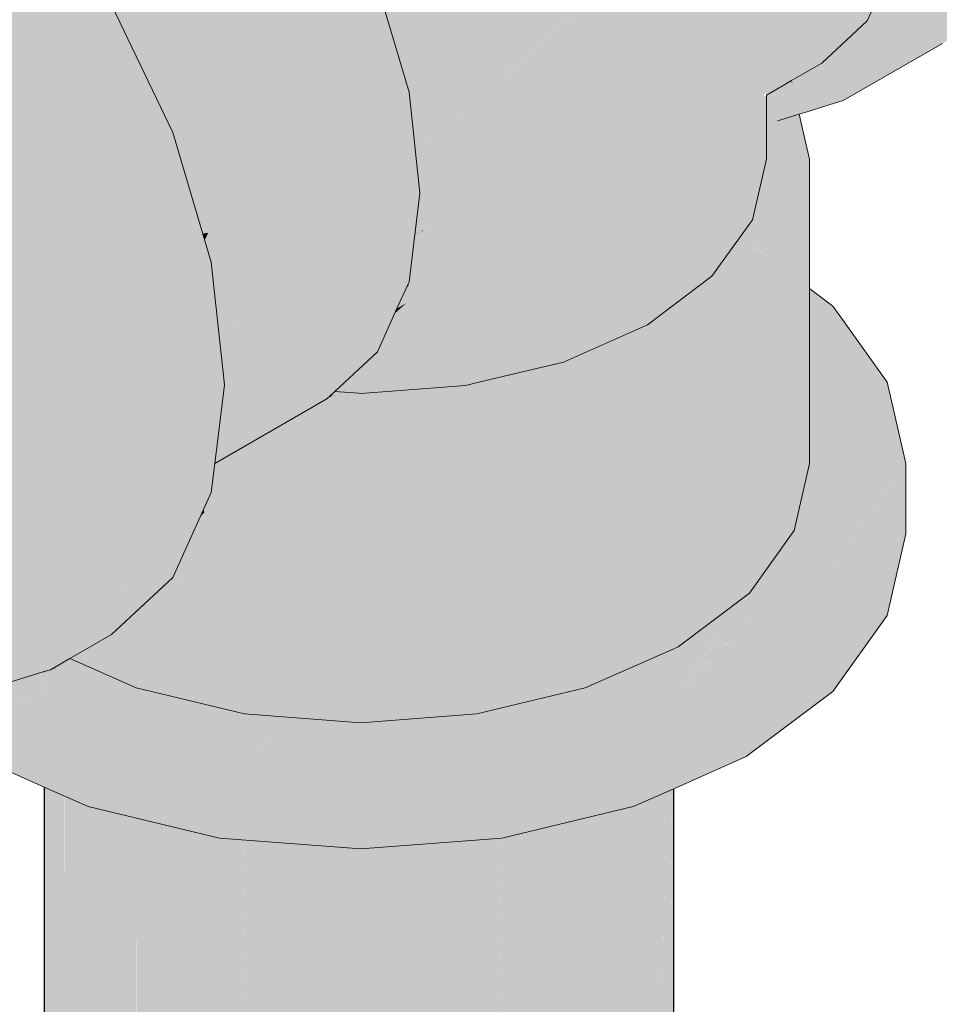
# Model space of a CAD drawing. Header units: millimetres. Extents: x 2 to 902, y -447 to 199.
# Tile 354 of 656: x 73.496 to 73.673, y 91.607 to 91.797. Entities that reach past the tile are written whole.
import ezdxf

# ---------------------------------------------------------------- set-up
doc = ezdxf.new("R2010")
doc.units = ezdxf.units.MM
doc.header["$MEASUREMENT"] = 0
doc.layers.add('AF-Condutos', color=4, linetype='Continuous', lineweight=25)
doc.layers.add('AF-Conexões', color=9, linetype='Continuous', lineweight=18)

msp = doc.modelspace()

# ---------------------------------------------------------------- hatches: boundary and pattern name
at = {"layer": 'AF-Condutos', "linetype": 'Continuous'}
for points in [[(73.60956, 90.38544), (73.60955, 90.40006), (73.60951, 90.49305), (73.60902, 91.67511), (73.60902, 90.49523), (73.60902, 90.40081), (73.60902, 90.49523), (73.60902, 91.67511), (73.5929, 90.56577), (73.58922, 91.66587), (73.59031, 90.57711), (73.59067, 90.57553), (73.59031, 90.57711), (73.59087, 90.4261), (73.60902, 90.38585), (73.59087, 90.4261), (73.59031, 90.57711), (73.58922, 91.66587), (73.57102, 90.66156), (73.58922, 90.58191), (73.57102, 90.66156), (73.58922, 90.42841), (73.59046, 90.42667), (73.59049, 90.39978), (73.59046, 90.42667), (73.58922, 90.42841), (73.57102, 90.66156), (73.56735, 90.45889), (73.58922, 90.40074), (73.56735, 90.45889), (73.56661, 90.41775), (73.56462, 90.30826), (73.58922, 90.31207), (73.60902, 90.32131), (73.62058, 90.33441), (73.62058, 90.37715), (73.62058, 90.38469), (73.62058, 90.44461), (73.62058, 90.33441), (73.62068, 90.44415), (73.62058, 91.68821), (73.61043, 90.48902), (73.60902, 91.67511), (73.60963, 90.49253), (73.60968, 90.39989), (73.60963, 90.49253), (73.60902, 91.67511), (73.60951, 90.49305), (73.60955, 90.40006)], [(73.56462, 90.30826), (73.58872, 91.63863), (73.56462, 91.658), (73.56462, 91.63287)], [(73.50026, 90.34542), (73.50413, 91.64675), (73.50026, 91.64847)], [(73.6219, 90.37616), (73.6219, 90.38286), (73.6219, 90.43883), (73.6219, 91.64816), (73.62184, 91.64813), (73.62068, 90.44415), (73.62063, 90.38463), (73.62062, 90.37712), (73.62058, 90.33441), (73.6219, 90.3491)], [(73.50036, 90.37785), (73.50038, 90.37757), (73.50425, 90.3309), (73.51813, 90.31856), (73.5192, 90.38618), (73.51919, 90.39173), (73.51813, 91.64246), (73.51813, 90.39093), (73.51813, 90.38571), (73.51813, 90.39093), (73.51813, 91.64246), (73.51782, 91.64253), (73.50476, 90.38087), (73.50475, 90.37979), (73.50425, 90.37957), (73.50475, 90.37979), (73.50475, 90.38086), (73.50425, 90.38048), (73.50131, 90.37827), (73.50425, 90.38048), (73.50475, 90.38086), (73.50425, 91.6467), (73.50413, 91.64675)], [(73.50426, 91.64578), (73.50475, 90.37979), (73.5178, 91.6407), (73.51782, 91.64253), (73.51719, 91.64269), (73.51696, 91.64274), (73.50875, 91.6447), (73.50426, 91.64669)], [(73.62022, 91.64616), (73.62023, 91.64742), (73.61409, 91.6447), (73.60905, 91.64349), (73.60905, 91.64247), (73.61043, 90.48902)], [(73.62068, 90.44415), (73.62184, 91.64813), (73.62058, 91.64757)], [(73.51815, 91.63984), (73.5192, 90.38618), (73.53905, 91.63745), (73.53907, 91.63825), (73.53855, 91.63829), (73.53415, 91.63862), (73.51815, 91.64245)], [(73.5929, 90.56577), (73.60856, 91.64338), (73.58931, 91.63877)], [(73.53907, 91.63825), (73.51813, 90.31856), (73.53948, 90.31056), (73.53948, 91.63822)], [(73.56415, 91.63635), (73.56415, 91.63676), (73.56142, 91.63655), (73.53948, 91.63822), (73.53948, 91.63489), (73.53948, 90.31056)], [(73.56415, 91.63676), (73.53948, 90.31056), (73.56462, 90.30826), (73.56462, 91.6368)]]:
    msp.add_hatch(color=151, dxfattribs=at).paths.add_polyline_path(points)
at = {"layer": 'AF-Conexões', "linetype": 'Continuous'}
for points in [[(73.67895, 91.79509), (73.67632, 91.79357), (73.6815, 91.79137), (73.68467, 91.79106), (73.68647, 91.79088), (73.69947, 91.78959), (73.69028, 91.79205), (73.68675, 91.79299), (73.69028, 91.79205), (73.69947, 91.78959), (73.69947, 91.79489), (73.69947, 91.80479), (73.69947, 91.78959), (73.70601, 91.7989), (73.71965, 91.81829), (73.71969, 91.81861), (73.71965, 91.81829), (73.71999, 91.81879), (73.726, 91.82733), (73.7302, 91.8333), (73.72599, 91.82742), (73.72587, 91.8286), (73.72015, 91.82239), (73.71324, 91.81489), (73.72015, 91.82239), (73.72587, 91.8286), (73.7258, 91.82922), (73.72587, 91.8286), (73.72599, 91.82742), (73.7302, 91.8333), (73.73165, 91.83537), (73.73671, 91.84257), (73.73074, 91.83846), (73.72522, 91.83466), (73.72037, 91.82418), (73.72522, 91.83466), (73.73074, 91.83846), (73.73671, 91.84257), (73.73045, 91.83941), (73.73671, 91.84257), (73.7342, 91.85102), (73.73281, 91.8557), (73.73253, 91.85449), (73.73281, 91.8557), (73.73237, 91.85718), (73.73158, 91.85648), (73.73182, 91.85597), (73.73214, 91.85531), (73.73236, 91.85485), (73.72969, 91.84199), (73.73236, 91.85485), (73.73214, 91.85531), (73.73182, 91.85597), (73.73158, 91.85648), (73.73131, 91.85484), (73.72819, 91.84701), (73.73131, 91.85484), (73.72803, 91.84758), (73.72533, 91.84163), (73.72464, 91.84008), (73.725, 91.83665), (73.72464, 91.84008), (73.7246, 91.84039), (73.72252, 91.8354), (73.7246, 91.84039), (73.72464, 91.84008), (73.72533, 91.84163), (73.72803, 91.84758), (73.73131, 91.85484), (73.72786, 91.84814), (73.73131, 91.85484), (73.73158, 91.85648), (73.73155, 91.85655), (73.72667, 91.85216), (73.72756, 91.84914), (73.72667, 91.85216), (73.72421, 91.84403), (73.72448, 91.84156), (73.72421, 91.84403), (73.72667, 91.85216), (73.73155, 91.85655), (73.73151, 91.85663), (73.73155, 91.85655), (73.73237, 91.85718), (73.72674, 91.87613), (73.7258, 91.86851), (73.72657, 91.86691), (73.7258, 91.86851), (73.72633, 91.8533), (73.72373, 91.85164), (73.72358, 91.85037), (73.72652, 91.85265), (73.72358, 91.85037), (73.72355, 91.85016), (73.72248, 91.84139), (73.72177, 91.8356), (73.72157, 91.83401), (73.72146, 91.83305), (73.72355, 91.85016), (73.72146, 91.8697), (73.72169, 91.8675), (73.72342, 91.85143), (73.72353, 91.85035), (73.72358, 91.85037), (73.72373, 91.85164), (73.72633, 91.8533), (73.7258, 91.86851), (73.72464, 91.85899), (73.7245, 91.85946), (73.72464, 91.85899), (73.7258, 91.86851), (73.72573, 91.86865), (73.7258, 91.86851), (73.72674, 91.87613), (73.72421, 91.87182), (73.72674, 91.87613), (73.71739, 91.90758), (73.72067, 91.87919), (73.72197, 91.86797), (73.72067, 91.87919), (73.71739, 91.90758), (73.72037, 91.87982), (73.71739, 91.90758), (73.71489, 91.91597), (73.7128, 91.89883), (73.71473, 91.89233), (73.7128, 91.89883), (73.71293, 91.89986), (73.71489, 91.91597), (73.70218, 91.93458), (73.71216, 91.90098), (73.70218, 91.93458), (73.69947, 91.93855), (73.70176, 91.91857), (73.7021, 91.91786), (73.70176, 91.91857), (73.70209, 91.91572), (73.70559, 91.9106), (73.70637, 91.90896), (73.70209, 91.91572), (73.70176, 91.91857), (73.69947, 91.93855), (73.69972, 91.92283), (73.69947, 91.93855), (73.69593, 91.93072), (73.6943, 91.92712), (73.69581, 91.9249), (73.69685, 91.92879), (73.69947, 91.92335), (73.69685, 91.92879), (73.69581, 91.9249), (73.69947, 91.91956), (73.69978, 91.91911), (73.70156, 91.80673), (73.71248, 91.89624), (73.71463, 91.89176), (73.71525, 91.89048), (73.71533, 91.89031), (73.70559, 91.9106), (73.69289, 91.92918), (73.64196, 91.89978), (73.65466, 91.88119), (73.64196, 91.89978), (73.69289, 91.92918), (73.6781, 91.94479), (73.61131, 91.92696), (73.61438, 91.92778), (73.6781, 91.94479), (73.66297, 91.95583), (73.66528, 91.95414), (73.66637, 91.95335), (73.66674, 91.95445), (73.66637, 91.95335), (73.67633, 91.94608), (73.67651, 91.94647), (73.67045, 91.95287), (73.67651, 91.94647), (73.67796, 91.94967), (73.67833, 91.95049), (73.6815, 91.95751), (73.67531, 91.95491), (73.67452, 91.95606), (73.6722, 91.95946), (73.66859, 91.95483), (73.6722, 91.95946), (73.67195, 91.95982), (73.66786, 91.9556), (73.67195, 91.95982), (73.6722, 91.95946), (73.67452, 91.95606), (73.67531, 91.95491), (73.6815, 91.95751), (73.69947, 91.93855), (73.71489, 91.91597), (73.73281, 91.8557), (73.73671, 91.84257), (73.7339, 91.85633), (73.73671, 91.84257), (73.69947, 91.78959), (73.71489, 91.79435), (73.73418, 91.82177), (73.71489, 91.79435), (73.72673, 91.80533), (73.71489, 91.79435), (73.72667, 91.80115), (73.73851, 91.81212), (73.74595, 91.82857), (73.74848, 91.84936), (73.73974, 91.85971), (73.73516, 91.85706), (73.73974, 91.85971), (73.73418, 91.86629), (73.72673, 91.89133), (73.73418, 91.86629), (73.73974, 91.85971), (73.74848, 91.84936), (73.74693, 91.86386), (73.74595, 91.87309), (73.73851, 91.89812), (73.72667, 91.92277), (73.71124, 91.94535), (73.69328, 91.9643), (73.68637, 91.96934), (73.68215, 91.96691), (73.68637, 91.96934), (73.67401, 91.97836), (73.65473, 91.98656), (73.63676, 91.98834), (73.62499, 91.98155), (73.64296, 91.97976), (73.62499, 91.98155), (73.63676, 91.98834), (73.62134, 91.98358), (73.60957, 91.97679), (73.66224, 91.97156), (73.6746, 91.96255), (73.67136, 91.96068), (73.66599, 91.95758), (73.66289, 91.96085), (73.66319, 91.95596), (73.66289, 91.96085), (73.66599, 91.95758), (73.67136, 91.96068), (73.6746, 91.96255), (73.6656, 91.96911), (73.66224, 91.97156), (73.6561, 91.96802), (73.6506, 91.96485), (73.64708, 91.96281), (73.65858, 91.95792), (73.65883, 91.95885), (73.66014, 91.96375), (73.65883, 91.95885), (73.65858, 91.95792), (73.66224, 91.95636), (73.66224, 91.96154), (73.66224, 91.95636), (73.64635, 91.96312), (73.63157, 91.96458), (73.63254, 91.96449), (73.63501, 91.96424), (73.64054, 91.9637), (73.64635, 91.96312), (73.64295, 91.96457), (73.64035, 91.96568), (73.63964, 91.96598), (73.63855, 91.96644), (73.63815, 91.96661), (73.63514, 91.96789), (73.63815, 91.96661), (73.63855, 91.96644), (73.63964, 91.96598), (73.64035, 91.96568), (73.64295, 91.96457), (73.64635, 91.96312), (73.64708, 91.96281), (73.64743, 91.96302), (73.66224, 91.97156), (73.65615, 91.97217), (73.64133, 91.97364), (73.63298, 91.96881), (73.64133, 91.97364), (73.61566, 91.97618), (73.6318, 91.96932), (73.62652, 91.96508), (73.6318, 91.96932), (73.61566, 91.97618), (73.60957, 91.97679), (73.62319, 91.96541), (73.60957, 91.97679), (73.60298, 91.96741), (73.60522, 91.96719), (73.60298, 91.96741), (73.59254, 91.95255), (73.59958, 91.95472), (73.59254, 91.95255), (73.59094, 91.94454), (73.5964, 91.94769), (73.61639, 91.95924), (73.61887, 91.96067), (73.58946, 91.94253), (73.58916, 91.9401), (73.58899, 91.93873), (73.58916, 91.9401), (73.58946, 91.94253), (73.58064, 91.93518), (73.58946, 91.94253), (73.61887, 91.96067), (73.58961, 91.94378), (73.56794, 91.93126), (73.5883, 91.93308), (73.58846, 91.93441), (73.5883, 91.93308), (73.59543, 91.93372), (73.62717, 91.91539), (73.6644, 91.8609), (73.67053, 91.84029), (73.67262, 91.82076), (73.6629, 91.79928), (73.66028, 91.79348), (73.66318, 91.79319), (73.66516, 91.79299), (73.66641, 91.79779), (73.67053, 91.80365), (73.71533, 91.81951), (73.67053, 91.80365), (73.66641, 91.79779), (73.66516, 91.79299), (73.6644, 91.7901), (73.66569, 91.79294), (73.66764, 91.79727), (73.67292, 91.79502), (73.66764, 91.79727), (73.66569, 91.79294), (73.66878, 91.79263), (73.66569, 91.79294), (73.6644, 91.7901), (73.6694, 91.79257), (73.6644, 91.7901), (73.66516, 91.79299), (73.66318, 91.79319), (73.66028, 91.79348), (73.66045, 91.79402), (73.6602, 91.79388), (73.65962, 91.79676), (73.6602, 91.79388), (73.66045, 91.79402), (73.66028, 91.79348), (73.66055, 91.79408), (73.66283, 91.79913), (73.6629, 91.79928), (73.66332, 91.80019), (73.66251, 91.79945), (73.66332, 91.80019), (73.66399, 91.80169), (73.67262, 91.82076), (73.66423, 91.80363), (73.66224, 91.79956), (73.66246, 91.7994), (73.66207, 91.79903), (73.66246, 91.7994), (73.66224, 91.79956), (73.66095, 91.80011), (73.66081, 91.79979), (73.65956, 91.79704), (73.65929, 91.79645), (73.65834, 91.79436), (73.65985, 91.79367), (73.65962, 91.79354), (73.65739, 91.79225), (73.65962, 91.79354), (73.65985, 91.79367), (73.65805, 91.7937), (73.65985, 91.79367), (73.65834, 91.79436), (73.65929, 91.79645), (73.65747, 91.79476), (73.65727, 91.79378), (73.65747, 91.79476), (73.6565, 91.79385), (73.65404, 91.79157), (73.6569, 91.79197), (73.65404, 91.79157), (73.6553, 91.79105), (73.6566, 91.79051), (73.6553, 91.79105), (73.65404, 91.79157), (73.65411, 91.79036), (73.65404, 91.79157), (73.65219, 91.78985), (73.65234, 91.78934), (73.65243, 91.78939), (73.65234, 91.78934), (73.65439, 91.78564), (73.65234, 91.78934), (73.65219, 91.78985), (73.65144, 91.78915), (73.65129, 91.78873), (73.65189, 91.78908), (73.65129, 91.78873), (73.64787, 91.77897), (73.65376, 91.78426), (73.64787, 91.77897), (73.65193, 91.78022), (73.65466, 91.78107), (73.67056, 91.79246), (73.67369, 91.7947), (73.67056, 91.79246), (73.65466, 91.78107), (73.67383, 91.79213), (73.67632, 91.79357), (73.70559, 91.81047), (73.70174, 91.80825), (73.70156, 91.80673), (73.70154, 91.80813), (73.69947, 91.80693), (73.69456, 91.8041)], [(73.6505, 91.78828), (73.65929, 91.79645), (73.64405, 91.78765), (73.65929, 91.79645), (73.66109, 91.8004), (73.66484, 91.80869), (73.66672, 91.82417), (73.65007, 91.81455), (73.66672, 91.82417), (73.66484, 91.84181), (73.65501, 91.83614), (73.63981, 91.82736), (73.63343, 91.82368), (73.63673, 91.8202), (73.63981, 91.82257), (73.65449, 91.83386), (73.63981, 91.82257), (73.63673, 91.8202), (73.63981, 91.81721), (73.65384, 91.831), (73.65177, 91.82199), (73.65166, 91.82152), (73.65177, 91.82199), (73.65384, 91.831), (73.63981, 91.81721), (73.63673, 91.8202), (73.63343, 91.82368), (73.66484, 91.84181), (73.65929, 91.86045), (73.65973, 91.859), (73.6613, 91.85628), (73.65995, 91.85909), (73.6613, 91.85628), (73.67053, 91.84029), (73.66569, 91.85657), (73.66357, 91.85967), (73.66309, 91.86037), (73.65654, 91.86995), (73.66309, 91.86037), (73.66357, 91.85967), (73.66569, 91.85657), (73.6644, 91.8609), (73.65511, 91.8745), (73.65641, 91.87014), (73.65511, 91.8745), (73.64653, 91.88706), (73.64508, 91.88918), (73.62717, 91.91539), (73.62746, 91.91248), (73.62717, 91.91539), (73.6267, 91.9136), (73.62565, 91.9097), (73.63658, 91.82035), (73.6279, 91.90806), (73.62799, 91.90723), (73.62805, 91.90716), (73.62796, 91.90801), (73.62749, 91.91245), (73.62805, 91.90716), (73.62943, 91.90571), (73.62805, 91.91162), (73.62943, 91.90571), (73.62964, 91.90549), (73.62814, 91.91148), (73.63638, 91.89944), (73.62814, 91.91148), (73.62964, 91.90549), (73.63796, 91.89669), (73.63901, 91.89559), (73.63923, 91.89527), (73.6405, 91.89341), (73.64837, 91.88323), (73.6405, 91.89341), (73.65034, 91.87901), (73.6505, 91.87879), (73.63901, 91.89559), (73.59803, 91.86105), (73.55442, 91.82429), (73.5549, 91.82359), (73.60572, 91.85293), (73.5549, 91.82359), (73.56303, 91.80665), (73.56333, 91.80603), (73.61181, 91.8465), (73.56333, 91.80603), (73.5637, 91.80526), (73.62005, 91.8378), (73.56401, 91.80544), (73.56405, 91.80453), (73.56464, 91.80331), (73.57103, 91.79001), (73.57124, 91.78955), (73.57103, 91.79001), (73.56464, 91.80331), (73.56914, 91.78817), (73.5693, 91.78763), (73.57137, 91.7893), (73.62493, 91.83265), (73.62111, 91.82956), (73.5693, 91.78763), (73.56955, 91.7868), (73.63106, 91.82231), (73.57381, 91.77245), (73.57203, 91.77092), (73.57207, 91.7705), (73.57391, 91.7721), (73.63148, 91.822), (73.57391, 91.7721), (73.57207, 91.7705), (73.57396, 91.77195), (73.63537, 91.81916), (73.63981, 91.81695), (73.63981, 91.81592), (73.64296, 91.81363), (73.64519, 91.812), (73.64539, 91.81185), (73.64887, 91.80931), (73.64539, 91.81185), (73.63981, 91.80863), (73.6449, 91.81157), (73.64539, 91.81185), (73.64519, 91.812), (73.64296, 91.81363), (73.63981, 91.81592), (73.63981, 91.81563), (73.63981, 91.81592), (73.63981, 91.81695), (73.63537, 91.81916), (73.57207, 91.7705), (73.57212, 91.77005), (73.57217, 91.76958), (73.57225, 91.76885), (73.63981, 91.79792), (73.64696, 91.80099), (73.65534, 91.8046), (73.65641, 91.80382), (73.65534, 91.8046), (73.64696, 91.80099), (73.6466, 91.79942), (73.64639, 91.79847), (73.64627, 91.79796), (73.64438, 91.7897), (73.64427, 91.78922), (73.64438, 91.7897), (73.64627, 91.79796), (73.64639, 91.79847), (73.6466, 91.79942), (73.64696, 91.80099), (73.64154, 91.79866), (73.63981, 91.79792), (73.63558, 91.7961), (73.57359, 91.75638), (73.57361, 91.75616), (73.63615, 91.79531), (73.63981, 91.79758), (73.63981, 91.79674), (73.63981, 91.79539), (73.64199, 91.79668), (73.64223, 91.79563), (73.64375, 91.78897), (73.64398, 91.78797), (73.64389, 91.78756), (73.64336, 91.78526), (73.64389, 91.78756), (73.64398, 91.78797), (73.64375, 91.78897), (73.64223, 91.79563), (73.64199, 91.79668), (73.63981, 91.79539), (73.63981, 91.79481), (73.63981, 91.79423), (73.63981, 91.79481), (73.63981, 91.79539), (73.63981, 91.79674), (73.63981, 91.79758), (73.63615, 91.79531), (73.57333, 91.75598), (73.6372, 91.79384), (73.63777, 91.79305), (73.63981, 91.79021), (73.63777, 91.79305), (73.6372, 91.79384), (73.57362, 91.75607), (73.57363, 91.75602), (73.57381, 91.75613), (73.57186, 91.755), (73.57178, 91.75431), (73.57864, 91.75762), (73.63981, 91.78707), (73.64148, 91.78788), (73.63981, 91.78687), (73.60443, 91.76557), (73.63981, 91.78662), (73.64161, 91.7877), (73.63981, 91.78662), (73.63981, 91.78658), (73.63981, 91.78662), (73.60443, 91.76557), (73.57033, 91.74509), (73.57011, 91.7446), (73.56865, 91.74137), (73.61433, 91.76863), (73.63981, 91.78503), (73.64235, 91.78667), (73.63981, 91.7852), (73.60738, 91.76648), (73.63981, 91.7852), (73.64235, 91.78667), (73.63981, 91.78503), (73.61433, 91.76863), (73.63981, 91.78247), (73.64313, 91.78427), (73.64381, 91.78464), (73.64464, 91.78509), (73.64382, 91.78462), (73.64311, 91.78417), (73.63981, 91.7821), (73.64307, 91.78399), (73.64392, 91.78448), (73.64468, 91.78492)], [(73.43934, 91.68627), (73.43706, 91.68495), (73.44884, 91.67636), (73.45584, 91.67449), (73.45696, 91.67608), (73.45584, 91.67449), (73.46262, 91.67267), (73.45813, 91.67604), (73.45735, 91.67663), (73.45813, 91.67604), (73.46262, 91.67267), (73.46793, 91.66867), (73.46867, 91.66811), (73.46943, 91.66804), (73.48607, 91.66639), (73.46694, 91.67151), (73.48456, 91.66679), (73.48458, 91.66702), (73.46382, 91.67585), (73.48458, 91.66702), (73.48519, 91.67329), (73.4854, 91.67546), (73.46027, 91.6808), (73.45841, 91.67815), (73.46027, 91.6808), (73.45132, 91.68117), (73.46027, 91.6808), (73.4854, 91.67546), (73.48519, 91.67329), (73.48458, 91.66702), (73.48456, 91.66679), (73.48607, 91.66639), (73.50026, 91.67148), (73.48607, 91.66639), (73.50026, 91.67077), (73.5015, 91.67115), (73.50107, 91.67513), (73.50123, 91.67368), (73.50224, 91.67462), (73.50123, 91.67368), (73.5015, 91.67115), (73.50293, 91.67431), (73.5027, 91.67504), (73.50293, 91.67431), (73.5015, 91.67115), (73.50522, 91.6733), (73.51328, 91.67795), (73.52512, 91.68893), (73.53256, 91.70537), (73.53325, 91.71097), (73.53007, 91.70914), (73.53325, 91.71097), (73.5351, 91.72616), (73.53256, 91.74989), (73.52512, 91.77493), (73.51334, 91.76812), (73.52512, 91.77493), (73.5015, 91.79277), (73.52078, 91.74309), (73.5015, 91.79277), (73.52512, 91.77493), (73.51328, 91.79957), (73.49785, 91.82215), (73.47989, 91.84111), (73.46062, 91.85516), (73.44652, 91.86116), (73.4379, 91.85619), (73.43474, 91.85436), (73.44884, 91.84836), (73.46811, 91.8343), (73.44884, 91.84836), (73.43474, 91.85436), (73.4379, 91.85619), (73.44652, 91.86116), (73.44134, 91.86336), (73.42338, 91.86515), (73.40795, 91.86038), (73.39617, 91.85358), (73.38433, 91.84261), (73.37691, 91.82615), (73.37435, 91.80537), (73.4116, 91.85834), (73.42956, 91.85656), (73.43127, 91.85236), (73.4439, 91.82129), (73.44794, 91.81179), (73.44846, 91.81149), (73.4485, 91.81147), (73.4447, 91.82042), (73.4485, 91.81147), (73.4574, 91.80633), (73.45727, 91.8067), (73.45744, 91.8063), (73.45784, 91.80607), (73.46145, 91.80214), (73.46045, 91.80456), (73.46145, 91.80214), (73.47428, 91.78812), (73.48227, 91.77328), (73.48634, 91.76571), (73.49191, 91.74272), (73.49173, 91.74089), (73.49074, 91.73064), (73.49414, 91.72901), (73.49489, 91.73008), (73.49414, 91.72901), (73.49537, 91.72841), (73.49495, 91.73016), (73.49537, 91.72841), (73.49515, 91.73046), (73.49283, 91.75221), (73.49263, 91.75402), (73.4833, 91.77828), (73.48072, 91.7811), (73.46768, 91.80039), (73.48072, 91.7811), (73.4833, 91.77828), (73.47961, 91.7935), (73.47808, 91.79439), (73.47044, 91.7988), (73.47808, 91.79439), (73.47961, 91.7935), (73.47203, 91.82483), (73.44455, 91.84339), (73.44434, 91.84378), (73.44455, 91.84339), (73.47203, 91.82483), (73.47961, 91.7935), (73.4833, 91.77828), (73.48663, 91.77464), (73.48145, 91.79244), (73.48361, 91.79119), (73.48145, 91.79244), (73.48663, 91.77464), (73.4833, 91.77828), (73.49263, 91.75402), (73.49093, 91.76995), (73.48899, 91.78809), (73.48607, 91.81535), (73.47181, 91.82575), (73.44256, 91.84708), (73.43353, 91.85366), (73.48607, 91.81535), (73.52332, 91.71936), (73.52146, 91.70417), (73.52332, 91.71936), (73.51937, 91.70296), (73.51551, 91.68693), (73.52078, 91.69857), (73.51334, 91.68212), (73.50427, 91.67372), (73.51334, 91.68212), (73.51551, 91.68693), (73.51884, 91.70265), (73.51433, 91.68583), (73.50616, 91.67825), (73.51433, 91.68583), (73.51555, 91.70075), (73.51466, 91.70024), (73.50367, 91.67594), (73.51466, 91.70024), (73.51555, 91.70075), (73.51433, 91.68583), (73.51884, 91.70265), (73.51551, 91.68693), (73.51937, 91.70296), (73.52332, 91.71936), (73.50938, 91.69719), (73.52332, 91.71936), (73.50026, 91.77877), (73.48607, 91.81535), (73.50026, 91.69193), (73.48607, 91.81535), (73.49933, 91.69139), (73.50026, 91.68269), (73.49537, 91.72841), (73.49414, 91.72901), (73.49174, 91.7256), (73.49414, 91.72901), (73.49074, 91.73064), (73.49001, 91.72314), (73.48749, 91.71954), (73.48726, 91.71922), (73.48919, 91.71463), (73.48725, 91.7192), (73.48609, 91.71755), (73.48882, 91.71083), (73.48607, 91.71752), (73.48464, 91.7155), (73.48835, 91.70599), (73.50026, 91.67549), (73.48835, 91.70599), (73.48464, 91.71549), (73.48442, 91.71517), (73.48828, 91.70522), (73.49972, 91.67573), (73.50026, 91.67433), (73.48828, 91.70522), (73.48529, 91.71279), (73.48437, 91.71511), (73.48426, 91.71495), (73.48421, 91.71488), (73.48514, 91.71271), (73.48416, 91.7148), (73.48102, 91.71033), (73.45604, 91.69591), (73.47448, 91.70102), (73.48824, 91.70484), (73.47448, 91.70102), (73.46671, 91.68996), (73.47448, 91.70102), (73.45604, 91.69591), (73.45598, 91.69588), (73.45136, 91.69321), (73.45801, 91.68395), (73.46187, 91.68307), (73.45801, 91.68395), (73.45136, 91.69321), (73.44174, 91.68765), (73.44116, 91.68732), (73.45903, 91.68253), (73.46121, 91.68213), (73.48561, 91.67766), (73.48557, 91.67725), (73.4611, 91.68197), (73.48557, 91.67725), (73.48561, 91.67766), (73.46119, 91.6821), (73.45903, 91.68253), (73.44425, 91.68649), (73.44116, 91.68732)], [(73.52479, 91.77561), (73.57076, 91.7827), (73.56464, 91.80331), (73.5549, 91.8236), (73.51328, 91.79957), (73.51506, 91.79586), (73.52303, 91.77928)], [(73.63106, 91.82231), (73.57028, 91.78722), (73.56955, 91.7868), (73.56998, 91.78534), (73.57076, 91.7827), (73.57202, 91.77097), (73.57203, 91.77092), (73.5738, 91.77247), (73.57379, 91.77251), (73.5738, 91.77247)], [(73.63542, 91.77426), (73.63461, 91.75454), (73.63713, 91.75806), (73.63721, 91.77592), (73.63719, 91.78059), (73.63713, 91.79395), (73.63713, 91.78056), (73.63713, 91.79395), (73.63628, 91.79512), (73.63693, 91.78044), (73.63713, 91.77584), (73.63693, 91.78044), (73.63628, 91.79512), (73.63662, 91.78026), (73.63673, 91.77547), (73.63662, 91.78026), (73.63628, 91.79512), (73.63565, 91.7797), (73.63628, 91.79512), (73.63499, 91.79693), (73.63483, 91.77923), (73.63532, 91.77951), (73.63483, 91.77923), (73.63499, 91.79693), (73.63284, 91.77808), (73.63713, 91.81566), (73.6293, 91.80473), (73.61684, 91.79537), (73.60941, 91.76569), (73.61053, 91.7652), (73.61684, 91.76884), (73.61985, 91.77058), (73.61995, 91.77064), (73.62332, 91.77258), (73.6293, 91.77604), (73.62993, 91.7764), (73.63154, 91.77733), (73.62993, 91.7764), (73.6293, 91.77604), (73.63008, 91.76929), (73.63204, 91.77112), (73.63478, 91.77366), (73.63204, 91.77112), (73.63008, 91.76929), (73.6293, 91.77604), (73.62332, 91.77258), (73.61995, 91.77064), (73.61985, 91.77058), (73.62116, 91.761), (73.6293, 91.76857), (73.62116, 91.761), (73.6293, 91.75689), (73.63036, 91.75642), (73.6293, 91.75689), (73.62116, 91.761), (73.61985, 91.77058), (73.61684, 91.76884), (73.61053, 91.7652), (73.61684, 91.76241), (73.62103, 91.76088), (73.62108, 91.76053), (73.62103, 91.76088), (73.62079, 91.76066), (73.62103, 91.76088), (73.61684, 91.76241), (73.61053, 91.7652), (73.61006, 91.76493), (73.61684, 91.75698), (73.61006, 91.76493), (73.61053, 91.7652), (73.60941, 91.76569), (73.60967, 91.76471), (73.60941, 91.76569), (73.60908, 91.76436), (73.61274, 91.75317), (73.60908, 91.76436), (73.61684, 91.79537), (73.60062, 91.78817), (73.5817, 91.78365), (73.5817, 91.74855), (73.59001, 91.75335), (73.60062, 91.75948), (73.60298, 91.76084), (73.60062, 91.75948), (73.59001, 91.75335), (73.5817, 91.74855), (73.5817, 91.72605), (73.58423, 91.72666), (73.60062, 91.7419), (73.58423, 91.72666), (73.60062, 91.73057), (73.60431, 91.74533), (73.60062, 91.73057), (73.61684, 91.73777), (73.6293, 91.74713), (73.63461, 91.75454)], [(73.63558, 91.7961), (73.57363, 91.76944), (73.57225, 91.76885), (73.57286, 91.76316), (73.57199, 91.75605), (73.57352, 91.75701), (73.57199, 91.75605), (73.57193, 91.75555), (73.57192, 91.75545), (73.57219, 91.75563), (73.57357, 91.75651), (73.57219, 91.75563), (73.5719, 91.75533), (73.57188, 91.75512), (73.57186, 91.755), (73.57362, 91.75607), (73.57361, 91.75615), (73.57333, 91.75598), (73.57361, 91.75616), (73.57359, 91.75638), (73.57256, 91.75574), (73.57359, 91.7564)], [(73.57361, 91.75615), (73.57362, 91.75607), (73.6372, 91.79384)], [(73.63981, 91.76976), (73.63966, 91.7782), (73.63934, 91.78183), (73.63845, 91.79211), (73.63908, 91.78168), (73.63931, 91.77788), (73.63908, 91.78168), (73.63845, 91.79211), (73.63802, 91.78107), (73.63845, 91.79211), (73.63757, 91.79333), (73.63729, 91.79372), (73.63741, 91.78072), (73.63777, 91.78093), (73.63784, 91.77651), (73.63777, 91.78093), (73.63741, 91.78072), (73.63729, 91.79372), (73.63734, 91.78068), (73.63735, 91.77605), (73.63734, 91.78068), (73.63729, 91.79372), (73.63723, 91.78061), (73.63729, 91.79372), (73.63713, 91.79395), (73.63719, 91.78059), (73.63721, 91.77592), (73.63713, 91.75806)], [(73.64124, 91.78293), (73.64044, 91.78933), (73.63983, 91.78212), (73.6416, 91.78)], [(73.6442, 91.78242), (73.64364, 91.78432), (73.64307, 91.78399), (73.6418, 91.78325), (73.64133, 91.78298), (73.64127, 91.78295), (73.64165, 91.78005), (73.64231, 91.78066), (73.64181, 91.7785), (73.64196, 91.77715), (73.64616, 91.77844), (73.64701, 91.78017), (73.64616, 91.77844), (73.64787, 91.77897), (73.65129, 91.78873), (73.65121, 91.78869), (73.65129, 91.78873), (73.65144, 91.78915), (73.6505, 91.78828), (73.64929, 91.78758), (73.64873, 91.78725), (73.64843, 91.78635), (73.64873, 91.78725), (73.64717, 91.78635), (73.64643, 91.78449), (73.64553, 91.78223), (73.64643, 91.78449), (73.64717, 91.78635), (73.64708, 91.7863), (73.64575, 91.78554), (73.64632, 91.78439), (73.64575, 91.78554), (73.64469, 91.78492), (73.64494, 91.78375), (73.64512, 91.78328), (73.64548, 91.7823), (73.64535, 91.78197), (73.64548, 91.7823), (73.64512, 91.78328), (73.64494, 91.78375), (73.64507, 91.78322), (73.64475, 91.78332), (73.64492, 91.78309), (73.64518, 91.78272), (73.64492, 91.78309), (73.64487, 91.78305), (73.64492, 91.78309), (73.64475, 91.78332), (73.64445, 91.78265), (73.64475, 91.78332), (73.64507, 91.78322), (73.64494, 91.78375), (73.64461, 91.78488), (73.64443, 91.78477), (73.64427, 91.78468), (73.64392, 91.78448), (73.64364, 91.78432)], [(73.64148, 91.78788), (73.57864, 91.75762), (73.57526, 91.75599), (73.57388, 91.75295), (73.57526, 91.75599), (73.57178, 91.75431), (73.57148, 91.75187), (73.5713, 91.75041), (73.57076, 91.74605), (73.57047, 91.7454), (73.57073, 91.74579), (73.57047, 91.7454), (73.5707, 91.74554), (73.60394, 91.76542)], [(73.63981, 91.78688), (73.60394, 91.76542), (73.57045, 91.74535), (73.60443, 91.76557)], [(73.64464, 91.78509), (73.64313, 91.78427), (73.63981, 91.78247), (73.63981, 91.78229), (73.64312, 91.78421)], [(73.57185, 91.75492), (73.5711, 91.74879), (73.5817, 91.78365)], [(73.57428, 91.77086), (73.57569, 91.76612), (73.5817, 91.78365), (73.57531, 91.78317)], [(73.64312, 91.78421), (73.63981, 91.78227), (73.63981, 91.7821)], [(73.64494, 91.78375), (73.64468, 91.78491), (73.64461, 91.78488)], [(73.53211, 91.76038), (73.57076, 91.7827), (73.52491, 91.77563), (73.52479, 91.77561), (73.52487, 91.77545), (73.52512, 91.77493), (73.52983, 91.75907)], [(73.53094, 91.75536), (73.57286, 91.76316), (73.57076, 91.7827), (73.52983, 91.75907)], [(73.57394, 91.77199), (73.57531, 91.78317), (73.57343, 91.77371), (73.57286, 91.76316)], [(73.63981, 91.76976), (73.63974, 91.77827), (73.63965, 91.78201), (73.63959, 91.78198), (73.63934, 91.78183), (73.63966, 91.7782)], [(73.63981, 91.76976), (73.63981, 91.77834), (73.63976, 91.78207), (73.63971, 91.78205), (73.63965, 91.78201), (73.63974, 91.77827)], [(73.63981, 91.77834), (73.63981, 91.7821), (73.63976, 91.78207)], [(73.63981, 91.7821), (73.63981, 91.78036), (73.64019, 91.77869), (73.64119, 91.77962), (73.64231, 91.78066), (73.64256, 91.78178)], [(73.64814, 91.74475), (73.64814, 91.74173), (73.64814, 91.73801), (73.64814, 91.73113), (73.64814, 91.72311), (73.65215, 91.73143), (73.64814, 91.72311), (73.64814, 91.7217), (73.64814, 91.71804), (73.65079, 91.72258), (73.65107, 91.72382), (73.65079, 91.72258), (73.64814, 91.71804), (73.64814, 91.71374), (73.65, 91.71911), (73.64814, 91.71374), (73.64814, 91.71096), (73.64893, 91.71443), (73.64814, 91.71096), (73.64604, 91.70179), (73.64536, 91.69882), (73.64518, 91.69801), (73.63652, 91.68594), (73.64365, 91.69131), (73.63652, 91.68594), (73.63638, 91.68583), (73.63196, 91.67964), (73.63202, 91.67967), (73.63196, 91.67964), (73.62722, 91.67298), (73.62252, 91.66642), (73.62959, 91.67355), (73.62252, 91.66642), (73.62717, 91.67297), (73.63188, 91.6796), (73.62706, 91.67294), (73.63188, 91.6796), (73.6272, 91.67298), (73.63196, 91.67964), (73.63638, 91.68583), (73.63585, 91.68543), (73.63427, 91.68424), (73.63163, 91.67949), (73.63427, 91.68424), (73.63085, 91.67915), (73.63427, 91.68424), (73.62274, 91.67556), (73.63652, 91.68594), (73.64518, 91.69801), (73.64714, 91.74551), (73.64728, 91.74883), (73.64728, 91.74893), (73.64717, 91.74898), (73.64703, 91.74559), (73.64717, 91.74898), (73.64518, 91.74986), (73.64518, 91.74698), (73.64441, 91.74756), (73.64408, 91.74781), (73.64128, 91.74992), (73.64408, 91.74781), (73.64441, 91.74756), (73.64518, 91.74698), (73.64518, 91.74986), (73.64437, 91.75022), (73.64518, 91.74986), (73.64717, 91.74898), (73.64518, 91.75175), (73.64465, 91.75248), (73.64518, 91.75175), (73.64717, 91.74898), (73.64728, 91.74893), (73.64728, 91.74882), (73.64736, 91.74534), (73.64728, 91.74893), (73.64714, 91.74551), (73.64518, 91.69801), (73.64814, 91.71096), (73.64814, 91.74475), (73.64814, 91.74762), (73.64814, 91.74855), (73.64814, 91.76977), (73.64743, 91.77029), (73.64677, 91.76883), (73.64743, 91.77029), (73.64814, 91.76977), (73.64782, 91.77116), (73.6475, 91.77254), (73.64711, 91.77199), (73.64766, 91.7708), (73.64747, 91.77039), (73.64766, 91.7708), (73.64711, 91.77199), (73.64656, 91.77123), (73.64643, 91.77104), (73.64302, 91.76628), (73.64389, 91.76248), (73.64518, 91.75681), (73.64389, 91.76248), (73.64302, 91.76628), (73.64643, 91.77104), (73.64656, 91.77123), (73.64711, 91.77199), (73.6475, 91.77254), (73.64616, 91.77844), (73.64285, 91.78116), (73.64231, 91.78066), (73.64437, 91.77789), (73.64231, 91.78066), (73.64119, 91.77962), (73.64197, 91.77919), (73.64147, 91.777), (73.64127, 91.77615), (73.64147, 91.777), (73.64197, 91.77919), (73.64119, 91.77962), (73.64019, 91.77869), (73.64063, 91.77674), (73.64102, 91.77505), (73.64052, 91.77287), (73.6426, 91.7657), (73.64367, 91.76201), (73.6426, 91.7657), (73.64244, 91.76548), (73.64359, 91.76183), (73.64322, 91.76101), (73.64359, 91.76183), (73.64244, 91.76548), (73.6426, 91.7657), (73.64052, 91.77287), (73.64035, 91.77212), (73.64166, 91.76438), (73.6425, 91.75941), (73.64166, 91.76438), (73.64035, 91.77212), (73.64052, 91.77287), (73.64102, 91.77505), (73.64019, 91.77869), (73.63981, 91.78036), (73.63981, 91.77834), (73.63981, 91.77532), (73.63981, 91.76976), (73.6395, 91.76839), (73.63981, 91.76562), (73.64119, 91.76373), (73.63981, 91.76562), (73.64064, 91.76296), (73.64229, 91.75896), (73.64336, 91.75428), (73.64229, 91.75896), (73.64064, 91.76296), (73.64206, 91.75845), (73.64064, 91.76296), (73.63981, 91.76562), (73.64018, 91.76232), (73.64187, 91.75804), (73.6414, 91.757), (73.64187, 91.75804), (73.64018, 91.76232), (73.63981, 91.76562), (73.6395, 91.76839), (73.63872, 91.76502), (73.63798, 91.76177), (73.63981, 91.7618), (73.64066, 91.75803), (73.6409, 91.7559), (73.64066, 91.75803), (73.63981, 91.7618), (73.63798, 91.76177), (73.63774, 91.76073), (73.63889, 91.76051), (73.63981, 91.75923), (73.63889, 91.76051), (73.6386, 91.76011), (73.63889, 91.76051), (73.63774, 91.76073), (73.63821, 91.75956), (73.63774, 91.76073), (73.63713, 91.75806), (73.63981, 91.75553), (73.63713, 91.75806), (73.63652, 91.75721), (73.63652, 91.7554), (73.63652, 91.75369), (73.63934, 91.75245), (73.63981, 91.75349), (73.64024, 91.75444), (73.63981, 91.75349), (73.63934, 91.75245), (73.63981, 91.75224), (73.63934, 91.75245), (73.63652, 91.75369), (73.63652, 91.75721), (73.63577, 91.75616), (73.63544, 91.75569), (73.63591, 91.75396), (73.63544, 91.75569), (73.6348, 91.7548), (73.63461, 91.75454), (73.63221, 91.75118), (73.6293, 91.74713), (73.6249, 91.74382), (73.62395, 91.73966), (73.62274, 91.73436), (73.63569, 91.7444), (73.63593, 91.74493), (73.63611, 91.74534), (73.63304, 91.74994), (73.63603, 91.75218), (73.63304, 91.74994), (73.63611, 91.74534), (73.63643, 91.74605), (73.63611, 91.74534), (73.63593, 91.74493), (73.63569, 91.7444), (73.62274, 91.73436), (73.63549, 91.74396), (73.63652, 91.74474), (73.63981, 91.74932), (73.6406, 91.75043), (73.63981, 91.75103), (73.63898, 91.75165), (73.63652, 91.7535), (73.63652, 91.74624), (73.63652, 91.75255), (73.63652, 91.7535), (73.639, 91.75171), (73.63981, 91.75106), (73.6406, 91.75043), (73.6414, 91.75153), (73.6406, 91.75043), (73.63652, 91.74474), (73.62274, 91.73436), (73.6219, 91.73122), (73.60478, 91.66761), (73.6219, 91.67519), (73.62047, 91.67455), (73.60478, 91.66761), (73.58386, 91.66261), (73.59546, 91.66349), (73.58386, 91.66261), (73.5807, 91.66237), (73.5703, 91.66158), (73.56972, 91.66153), (73.56143, 91.6609), (73.56599, 91.66056), (73.56627, 91.66053), (73.57074, 91.66019), (73.57192, 91.66011), (73.57305, 91.66002), (73.57192, 91.66011), (73.57074, 91.66019), (73.56627, 91.66053), (73.56599, 91.66056), (73.56143, 91.6609), (73.55486, 91.6614), (73.55215, 91.6602), (73.55486, 91.6614), (73.5542, 91.66145), (73.5506, 91.66172), (73.54733, 91.65983), (73.53415, 91.65222), (73.55205, 91.65499), (73.58076, 91.65943), (73.58928, 91.66075), (73.5956, 91.6635), (73.60542, 91.66776), (73.6219, 91.67492), (73.62242, 91.67183), (73.62662, 91.67284), (73.62242, 91.67183), (73.6219, 91.67492), (73.60542, 91.66776), (73.5956, 91.6635), (73.6064, 91.66432), (73.60797, 91.66444), (73.61564, 91.67021), (73.6219, 91.67171), (73.61564, 91.67021), (73.60797, 91.66444), (73.6064, 91.66432), (73.5956, 91.6635), (73.58928, 91.66075), (73.60665, 91.66344), (73.61806, 91.6652), (73.6219, 91.6658), (73.62696, 91.67292), (73.6219, 91.6658), (73.62209, 91.66583), (73.62971, 91.67358), (73.63853, 91.68254), (73.62973, 91.67358), (73.62209, 91.66583), (73.6359, 91.66796), (73.63868, 91.67572), (73.63726, 91.67538), (73.63868, 91.67572), (73.64161, 91.68391), (73.63858, 91.68257), (73.64161, 91.68391), (73.64258, 91.68663), (73.64439, 91.69186), (73.64258, 91.68663), (73.64161, 91.68391), (73.642, 91.68408), (73.64161, 91.68391), (73.63868, 91.67572), (73.6359, 91.66796), (73.63997, 91.67603), (73.64032, 91.67671), (73.63997, 91.67603), (73.64017, 91.67608), (73.64084, 91.67624), (73.64462, 91.68524), (73.64084, 91.67624), (73.64017, 91.67608), (73.63997, 91.67603), (73.6359, 91.66796), (73.63945, 91.6729), (73.64096, 91.67627), (73.63945, 91.6729), (73.64205, 91.67653), (73.64509, 91.68545), (73.64814, 91.69223), (73.64804, 91.69461), (73.64775, 91.70158), (73.64804, 91.69461), (73.64814, 91.69223), (73.64814, 91.69469), (73.64814, 91.69223), (73.64509, 91.68545), (73.64814, 91.6868), (73.64509, 91.68545), (73.64205, 91.67653), (73.64814, 91.68502), (73.6495, 91.6874), (73.65783, 91.70199), (73.64814, 91.70213), (73.64814, 91.70272), (73.64814, 91.70213), (73.64876, 91.703), (73.64814, 91.70213), (73.65783, 91.70199), (73.6495, 91.6874), (73.64814, 91.68502), (73.65, 91.68762), (73.66321, 91.70604), (73.66675, 91.71096), (73.66379, 91.72394), (73.66316, 91.72671), (73.65283, 91.73148), (73.66316, 91.72671), (73.65644, 91.73176), (73.65341, 91.73404), (73.65386, 91.73601), (73.65341, 91.73404), (73.66316, 91.72671), (73.65449, 91.73878), (73.65263, 91.74137)], [(73.56843, 91.7409), (73.57026, 91.74195), (73.5817, 91.74855), (73.5817, 91.77023), (73.5711, 91.74879), (73.57076, 91.74605)], [(73.60443, 91.76557), (73.5707, 91.7455), (73.57067, 91.7453)], [(73.5351, 91.74136), (73.57286, 91.76316), (73.53196, 91.75555), (73.5313, 91.75413), (73.53256, 91.74989), (73.53357, 91.74048)], [(73.53396, 91.73679), (73.57076, 91.74605), (73.57286, 91.76316), (73.53357, 91.74048)], [(73.53196, 91.75555), (73.53094, 91.75536), (73.5313, 91.75413)], [(73.57363, 91.75602), (73.57362, 91.75607), (73.57186, 91.755)], [(73.57192, 91.75545), (73.5719, 91.75533), (73.57219, 91.75563)], [(73.5817, 91.72605), (73.56883, 91.73027), (73.5685, 91.72754), (73.56883, 91.73027), (73.5643, 91.73175), (73.5817, 91.72605), (73.5817, 91.74833), (73.56966, 91.73716), (73.5817, 91.74833), (73.5676, 91.73906), (73.56464, 91.73251), (73.56395, 91.73187), (73.56269, 91.7282), (73.56395, 91.73187), (73.56143, 91.72953), (73.55643, 91.72489), (73.56104, 91.72454), (73.56143, 91.7254), (73.56104, 91.72454), (73.56143, 91.72451), (73.56819, 91.72502)], [(73.57011, 91.74071), (73.5817, 91.74833), (73.5817, 91.74855), (73.57025, 91.74189), (73.56842, 91.74086), (73.5676, 91.73906)], [(73.58155, 91.74847), (73.57485, 91.7446), (73.57489, 91.74429)], [(73.56843, 91.7409), (73.57076, 91.74605), (73.53647, 91.73742), (73.53396, 91.73679), (73.53498, 91.72726), (73.53499, 91.72714), (73.53506, 91.72652), (73.53507, 91.72646), (73.53514, 91.72651), (73.53522, 91.72714), (73.53514, 91.72651), (73.5351, 91.72616), (73.53501, 91.7254), (73.53517, 91.7255), (73.53672, 91.72639), (73.53501, 91.7254), (73.53497, 91.72512), (73.5349, 91.72456), (73.53782, 91.72631), (73.5349, 91.72456), (73.53485, 91.72414), (73.53902, 91.72622), (73.53485, 91.72414), (73.53465, 91.72246), (73.53457, 91.72186), (73.53671, 91.72262), (73.54249, 91.72595), (73.53671, 91.72262), (73.53689, 91.72268), (73.54254, 91.72595)], [(73.5707, 91.7455), (73.57045, 91.74535), (73.57033, 91.74509)], [(73.57067, 91.7453), (73.5707, 91.7455), (73.57033, 91.74509)], [(73.5707, 91.74554), (73.57047, 91.7454), (73.57045, 91.74535)], [(73.57485, 91.7446), (73.57026, 91.74195), (73.57019, 91.74135)], [(73.62427, 91.74107), (73.6249, 91.74382), (73.62189, 91.74156), (73.62149, 91.74126), (73.61849, 91.73901), (73.62279, 91.74041), (73.62303, 91.74051), (73.62279, 91.74041), (73.61849, 91.73901), (73.61684, 91.73777), (73.61882, 91.73865), (73.62005, 91.73919), (73.61882, 91.73865), (73.61684, 91.73777), (73.61496, 91.73636), (73.61684, 91.73777), (73.61382, 91.73643), (73.61368, 91.73636), (73.6131, 91.73611), (73.61115, 91.73524), (73.61326, 91.73508), (73.61459, 91.73608), (73.62129, 91.73594), (73.61459, 91.73608), (73.61326, 91.73508), (73.618, 91.73472), (73.62029, 91.73455), (73.62274, 91.73436), (73.6231, 91.73594), (73.62162, 91.73558), (73.62091, 91.73542), (73.62162, 91.73558), (73.6231, 91.73594), (73.62395, 91.73966)], [(73.57026, 91.74195), (73.56843, 91.7409), (73.56803, 91.73999)], [(73.55553, 91.72406), (73.55643, 91.72489), (73.56464, 91.73251), (73.55203, 91.72522), (73.56464, 91.73251), (73.56843, 91.7409), (73.54254, 91.72595), (73.53689, 91.72268), (73.54548, 91.72572), (73.53671, 91.72262), (73.54916, 91.72357), (73.53671, 91.72262), (73.53457, 91.72186), (73.53443, 91.72069), (73.53369, 91.71464), (73.53348, 91.71288), (73.53325, 91.71097), (73.5549, 91.72347)], [(73.50522, 91.6733), (73.50512, 91.67324), (73.50375, 91.67245), (73.50279, 91.6719), (73.50224, 91.67157), (73.50215, 91.67152), (73.50251, 91.67146), (73.50348, 91.67176), (73.50251, 91.67146), (73.50227, 91.67138), (73.5015, 91.67115), (73.50039, 91.67081), (73.50104, 91.67088), (73.50039, 91.67081), (73.50042, 91.67053), (73.50324, 91.67115), (73.50042, 91.67053), (73.50026, 91.67077), (73.50031, 91.67046), (73.50103, 91.66549), (73.50031, 91.67046), (73.50026, 91.67077), (73.50026, 91.67043), (73.50026, 91.67077), (73.49955, 91.67055), (73.49962, 91.67006), (73.49955, 91.67055), (73.4995, 91.67053), (73.49957, 91.67004), (73.50026, 91.66554), (73.50026, 91.66352), (73.50445, 91.66523), (73.50026, 91.66352), (73.51802, 91.6576), (73.53415, 91.65222), (73.52652, 91.65825), (73.53415, 91.65222), (73.52709, 91.65829), (73.5194, 91.66409), (73.51318, 91.66877), (73.51909, 91.66411), (73.51318, 91.66877), (73.50625, 91.67262), (73.51318, 91.66877), (73.5194, 91.66409), (73.52709, 91.65829), (73.52045, 91.66401), (73.52709, 91.65829), (73.53415, 91.65222), (73.54224, 91.6569), (73.54142, 91.65726), (73.53717, 91.65906), (73.54142, 91.65726), (73.54224, 91.6569), (73.5453, 91.65968), (73.54224, 91.6569), (73.5463, 91.65975), (73.54224, 91.6569), (73.54733, 91.65983), (73.54828, 91.66038), (73.5506, 91.66172), (73.5502, 91.66175), (73.54925, 91.66183), (73.54747, 91.66057), (73.54925, 91.66183), (73.54815, 91.66191), (73.54654, 91.6608), (73.54487, 91.65964), (73.54654, 91.6608), (73.54815, 91.66191), (73.53992, 91.66253), (73.53897, 91.66261), (73.5335, 91.66302), (73.53897, 91.66261), (73.56143, 91.6609), (73.58386, 91.66261), (73.58386, 91.72141), (73.58386, 91.66261), (73.60478, 91.66761), (73.60478, 91.72641), (73.60478, 91.66761), (73.62274, 91.73436), (73.56143, 91.7197), (73.55164, 91.72044), (73.53897, 91.70869), (73.55164, 91.72044), (73.55662, 91.72007), (73.56143, 91.7197), (73.57666, 91.72334), (73.57482, 91.72348), (73.57376, 91.72357), (73.57188, 91.72371), (73.57376, 91.72357), (73.57482, 91.72348), (73.57666, 91.72334), (73.59096, 91.72676), (73.58473, 91.72629), (73.59096, 91.72676), (73.59329, 91.72732), (73.62274, 91.73436), (73.618, 91.73472), (73.61115, 91.73524), (73.60189, 91.73114), (73.60062, 91.73057), (73.60499, 91.73161), (73.60062, 91.73057), (73.59594, 91.72945), (73.5817, 91.72605), (73.56143, 91.72451), (73.5611, 91.72453), (73.56032, 91.72442), (73.5611, 91.72453), (73.56103, 91.72454), (73.55982, 91.72463), (73.55668, 91.72414), (73.55584, 91.72401), (73.55543, 91.72378), (73.55533, 91.72372), (73.55514, 91.72369), (73.5549, 91.72347), (73.54989, 91.72058), (73.53897, 91.71427), (73.5354, 91.71221), (73.53125, 91.70153), (73.51807, 91.66761), (73.52736, 91.66349), (73.51807, 91.66761), (73.51435, 91.66925), (73.51557, 91.6682), (73.52669, 91.66354), (73.53733, 91.65907), (73.52669, 91.66354), (73.52657, 91.66355), (73.52669, 91.66354), (73.51557, 91.6682), (73.51435, 91.66925), (73.50655, 91.67271)], [(73.53514, 91.72651), (73.53507, 91.72646), (73.5351, 91.72616)], [(73.55643, 91.72489), (73.55586, 91.72436), (73.55553, 91.72406), (73.55668, 91.72414), (73.55982, 91.72463), (73.55849, 91.72473)], [(73.55543, 91.72378), (73.55584, 91.72401), (73.55514, 91.72369), (73.55533, 91.72372)], [(73.55584, 91.72401), (73.55542, 91.72395), (73.55514, 91.72369)], [(73.55668, 91.72414), (73.55553, 91.72406), (73.55542, 91.72395)], [(73.66675, 91.69736), (73.66675, 91.71096), (73.6359, 91.66796), (73.6219, 91.6658), (73.53415, 91.65222), (73.50026, 91.66352), (73.48898, 91.66728), (73.48869, 91.66719), (73.48695, 91.66666), (73.50026, 91.66207), (73.48695, 91.66666), (73.48695, 91.65436), (73.50026, 91.65677), (73.50875, 91.6583), (73.50026, 91.65677), (73.48695, 91.65436), (73.50026, 91.64847), (73.50875, 91.6447), (73.53415, 91.63862), (73.56142, 91.63655), (73.56142, 91.65015), (73.61409, 91.6583), (73.6219, 91.66176), (73.6219, 91.65302), (73.6219, 91.66176), (73.61409, 91.6583), (73.56142, 91.65015), (73.58868, 91.65222), (73.56142, 91.65015), (73.56142, 91.63655), (73.58868, 91.63862), (73.61409, 91.6447), (73.6219, 91.64816), (73.6359, 91.65436), (73.65265, 91.68056), (73.66316, 91.69522), (73.65265, 91.68056), (73.6359, 91.65436), (73.65265, 91.66696), (73.66316, 91.68162)], [(73.53256, 91.70537), (73.53102, 91.70196), (73.53125, 91.70153), (73.53248, 91.7047), (73.53383, 91.70816), (73.5354, 91.71221), (73.53325, 91.71097), (73.5329, 91.70812)], [(73.51807, 91.67334), (73.51807, 91.66761), (73.52704, 91.69071), (73.53125, 91.70153), (73.53052, 91.70085), (73.52584, 91.69052), (73.52512, 91.68893), (73.51807, 91.68239)], [(73.53125, 91.70153), (73.53102, 91.70196), (73.53083, 91.70155), (73.53052, 91.70085)], [(73.51807, 91.66761), (73.51807, 91.68239), (73.51488, 91.67944)], [(73.50728, 91.67239), (73.51807, 91.66761), (73.51501, 91.67895), (73.51488, 91.67944), (73.51468, 91.67924), (73.51328, 91.67795), (73.51157, 91.67637), (73.51328, 91.67795), (73.51126, 91.67679), (73.50522, 91.6733)], [(73.50201, 91.67144), (73.5015, 91.67115), (73.50227, 91.67138), (73.50251, 91.67146)], [(73.50215, 91.67152), (73.50201, 91.67144), (73.50251, 91.67146)], [(73.49955, 91.67002), (73.4995, 91.67053), (73.4896, 91.66748), (73.48898, 91.66728), (73.49242, 91.66614), (73.49357, 91.66657), (73.4938, 91.6667), (73.49357, 91.66657), (73.49242, 91.66614), (73.49268, 91.66605), (73.49278, 91.66611), (73.49268, 91.66605), (73.50004, 91.66556), (73.49268, 91.66605), (73.50026, 91.66352), (73.50026, 91.66554)], [(73.50042, 91.67053), (73.50039, 91.67081), (73.50026, 91.67077)]]:
    msp.add_hatch(color=161, dxfattribs=at).paths.add_polyline_path(points)

# ---------------------------------------------------------------- linework, layer by layer
at = {"layer": 'AF-Condutos'}
for p, q in [((73.50026, 91.64847), (73.50026, 90.34542)), ((73.6219, 90.43883), (73.6219, 91.64816))]:
    msp.add_line(p, q, dxfattribs=at)
at = {"layer": 'AF-Conexões'}
for p, q in [((73.57076, 91.7827), (73.56464, 91.80331)), ((73.65929, 91.79645), (73.66109, 91.8004)), ((73.52512, 91.77493), (73.51328, 91.79957)), ((73.6505, 91.78828), (73.65929, 91.79645)), ((73.65466, 91.78107), (73.67383, 91.79213)), ((73.64468, 91.78492), (73.6505, 91.78828)), ((73.63981, 91.7821), (73.64307, 91.78399)), ((73.64307, 91.78399), (73.64392, 91.78448)), ((73.64392, 91.78448), (73.64468, 91.78492)), ((73.57286, 91.76316), (73.57076, 91.7827)), ((73.63981, 91.77834), (73.63981, 91.7821)), ((73.64787, 91.77897), (73.65193, 91.78022)), ((73.65193, 91.78022), (73.65466, 91.78107)), ((73.63981, 91.76976), (73.63981, 91.77834)), ((73.64196, 91.77715), (73.64616, 91.77844)), ((73.64616, 91.77844), (73.64787, 91.77897)), ((73.6475, 91.77254), (73.64616, 91.77844)), ((73.53256, 91.74989), (73.52512, 91.77493)), ((73.64782, 91.77116), (73.6475, 91.77254)), ((73.64814, 91.76977), (73.64782, 91.77116)), ((73.63713, 91.75806), (73.63981, 91.76976)), ((73.64814, 91.74855), (73.64814, 91.76977)), ((73.57076, 91.74605), (73.57286, 91.76316)), ((73.63461, 91.75454), (73.63713, 91.75806)), ((73.6293, 91.74713), (73.63461, 91.75454)), ((73.5351, 91.72616), (73.53256, 91.74989)), ((73.61684, 91.73777), (73.6293, 91.74713)), ((73.64814, 91.74762), (73.64814, 91.74855)), ((73.64814, 91.74475), (73.64814, 91.74762)), ((73.56843, 91.7409), (73.57076, 91.74605)), ((73.64814, 91.71096), (73.64814, 91.74475)), ((73.65263, 91.74137), (73.64814, 91.74475)), ((73.65449, 91.73878), (73.65263, 91.74137)), ((73.56464, 91.73251), (73.56843, 91.7409)), ((73.60062, 91.73057), (73.61684, 91.73777)), ((73.66316, 91.72671), (73.65449, 91.73878)), ((73.55643, 91.72489), (73.56464, 91.73251)), ((73.58423, 91.72666), (73.60062, 91.73057)), ((73.53325, 91.71097), (73.5351, 91.72616)), ((73.5817, 91.72605), (73.58423, 91.72666)), ((73.66379, 91.72394), (73.66316, 91.72671)), ((73.55553, 91.72406), (73.55643, 91.72489)), ((73.55643, 91.72489), (73.56104, 91.72454)), ((73.56104, 91.72454), (73.56143, 91.72451)), ((73.56143, 91.72451), (73.56819, 91.72502)), ((73.56819, 91.72502), (73.5817, 91.72605)), ((73.53325, 91.71097), (73.5549, 91.72347)), ((73.5549, 91.72347), (73.55553, 91.72406)), ((73.66675, 91.71096), (73.66379, 91.72394)), ((73.53256, 91.70537), (73.53325, 91.71097)), ((73.64518, 91.69801), (73.64814, 91.71096)), ((73.66675, 91.69736), (73.66675, 91.71096)), ((73.52512, 91.68893), (73.53256, 91.70537)), ((73.63652, 91.68594), (73.64518, 91.69801)), ((73.66316, 91.68162), (73.66675, 91.69736)), ((73.51328, 91.67795), (73.52512, 91.68893)), ((73.62274, 91.67556), (73.63652, 91.68594)), ((73.65265, 91.66696), (73.66316, 91.68162)), ((73.50522, 91.6733), (73.51328, 91.67795)), ((73.60478, 91.66761), (73.6219, 91.67519)), ((73.6219, 91.67519), (73.62274, 91.67556)), ((73.5015, 91.67115), (73.50522, 91.6733)), ((73.50522, 91.6733), (73.50728, 91.67239)), ((73.50026, 91.67077), (73.5015, 91.67115)), ((73.50728, 91.67239), (73.51807, 91.66761)), ((73.48607, 91.66639), (73.50026, 91.67077)), ((73.51807, 91.66761), (73.53897, 91.66261)), ((73.58386, 91.66261), (73.60478, 91.66761)), ((73.6359, 91.65436), (73.65265, 91.66696)), ((73.53897, 91.66261), (73.56143, 91.6609)), ((73.56143, 91.6609), (73.58386, 91.66261)), ((73.48695, 91.65436), (73.50026, 91.64847)), ((73.6219, 91.64816), (73.6359, 91.65436)), ((73.50026, 91.64847), (73.50875, 91.6447)), ((73.61409, 91.6447), (73.6219, 91.64816)), ((73.50875, 91.6447), (73.53415, 91.63862)), ((73.58868, 91.63862), (73.61409, 91.6447)), ((73.53415, 91.63862), (73.56142, 91.63655)), ((73.56142, 91.63655), (73.58868, 91.63862))]:
    msp.add_line(p, q, dxfattribs=at)

doc.saveas('drawing.dxf')
